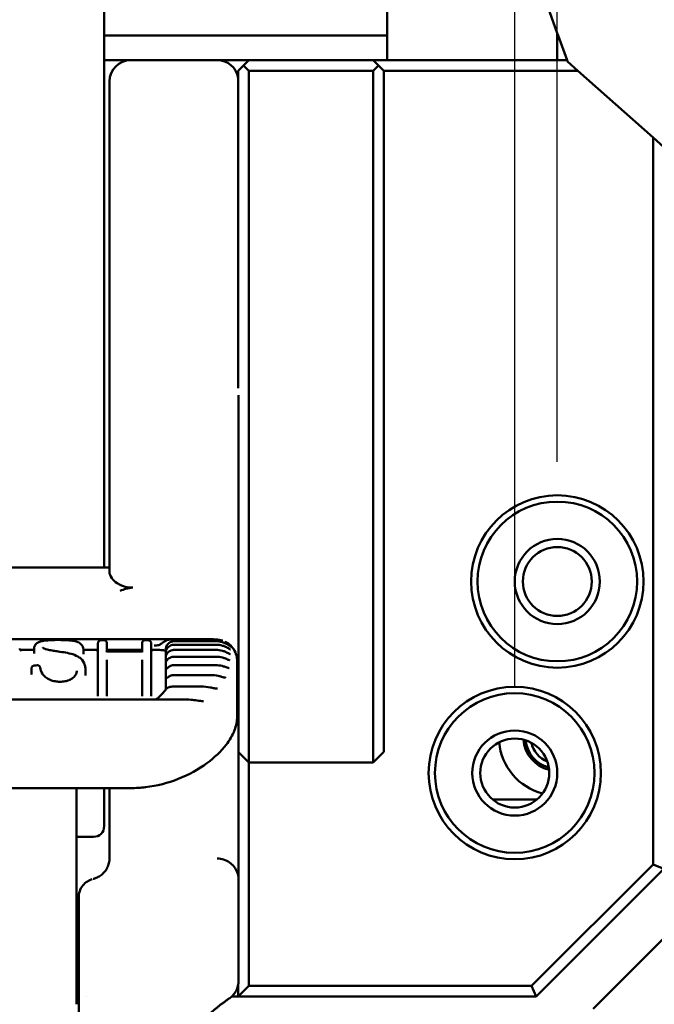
# Model space of a CAD drawing. Header units: millimetres. Extents: x 0 to 14369, y -869 to 2970.
# Tile 427 of 656: x 2579 to 2639, y 2433 to 2526. Entities that reach past the tile are written whole.
import ezdxf

# ---------------------------------------------------------------- set-up
doc = ezdxf.new("R2010")
doc.units = ezdxf.units.MM
doc.header["$LTSCALE"] = 10
for name, color, linetype, lineweight in [('Bemaßung (ISO)', 7, 'Continuous', 25), ('Bruchlinie (ISO)', 7, 'Continuous', 50), ('Sichtbar (ISO)', 7, 'Continuous', 50)]:
    doc.layers.add(name, color=color, linetype=linetype, lineweight=lineweight)
doc.styles.add('Notiztext (DIN)', font='isocpeur.ttf')
doc.dimstyles.new('Standard (DIN)', dxfattribs={"dimscale": 10, "dimtxt": 3.5, "dimasz": 2.5, "dimexe": 3.175, "dimexo": 0.8, "dimgap": 0.8, "dimtad": 1, "dimrnd": 1e-08, "dimzin": 0, "dimtxsty": 'Notiztext (DIN)', "dimcen": 0.09, "dimdle": 10, "dimclrd": 256, "dimclre": 256, "dimclrt": 256, "dimadec": 0, "dimazin": 0, "dimtfac": 1, "dimtmove": 0, "dimatfit": 3, "dimfxl": 1, "dimtolj": 1, "dimtzin": 0, "dimlwd": -1, "dimlwe": -1, "dimarcsym": 0})

# ---------------------------------------------------------------- blocks, each defined once
blk = doc.blocks.new('*D21')
at = {"layer": 'Bemaßung (ISO)', "transparency": 16777216}
for p, q in [((2529.783, 2484.166), (2529.783, 2766.586)), ((2629.783, 2484.166), (2629.783, 2766.586)), ((2529.783, 2734.836), (2376.783, 2734.836)), ((2604.783, 2734.836), (2554.783, 2734.836))]:
    blk.add_line(p, q, dxfattribs=at)
for points in [[(2554.783, 2739.003), (2554.783, 2730.67), (2529.783, 2734.836)], [(2604.783, 2739.003), (2604.783, 2730.67), (2629.783, 2734.836)]]:
    blk.add_solid(points, dxfattribs=at)
at = {"layer": 'Defpoints', "color": 0, "transparency": 16777216}
for p in [(2629.783, 2734.836), (2529.783, 2476.166), (2629.783, 2476.166)]:
    blk.add_point(p, dxfattribs=at)
at = {"layer": 'Bemaßung (ISO)', "transparency": 16777216, "insert": (2384.783, 2784.836), "char_height": 35, "attachment_point": 1, "style": 'Notiztext (DIN)'}
blk.add_mtext('\\A1;50,00', dxfattribs=at)
blk = doc.blocks.new('*D25')
at = {"layer": 'Bemaßung (ISO)', "transparency": 16777216}
for p, q in [((2533.783, 2462.924), (2533.783, 2706.674)), ((2625.783, 2462.924), (2625.783, 2706.674)), ((2558.783, 2674.924), (2600.783, 2674.924)), ((2625.783, 2674.924), (2787.163, 2674.924))]:
    blk.add_line(p, q, dxfattribs=at)
for points in [[(2558.783, 2679.09), (2558.783, 2670.757), (2533.783, 2674.924)], [(2600.783, 2679.09), (2600.783, 2670.757), (2625.783, 2674.924)]]:
    blk.add_solid(points, dxfattribs=at)
at = {"layer": 'Defpoints', "color": 0, "transparency": 16777216}
for p in [(2625.783, 2674.924), (2533.783, 2454.924), (2625.783, 2454.924)]:
    blk.add_point(p, dxfattribs=at)
at = {"layer": 'Bemaßung (ISO)', "transparency": 16777216, "insert": (2672.413, 2724.924), "char_height": 35, "attachment_point": 1, "style": 'Notiztext (DIN)'}
blk.add_mtext('\\A1;46,00', dxfattribs=at)

msp = doc.modelspace()

# ---------------------------------------------------------------- linework, layer by layer
at = {"layer": 'Bruchlinie (ISO)'}
for p, q in [((2629.783, 2524.471), (2627.855, 2529.816)), ((2629.783, 2524.471), (2629.872, 2524.224)), ((2629.783, 2524.471), (2629.872, 2524.224)), ((2629.872, 2524.224), (2630.702, 2521.924)), ((2630.702, 2521.924), (2630.751, 2521.788)), ((2630.751, 2521.788), (2631.723, 2520.924)), ((2631.723, 2520.924), (2638.783, 2514.643)), ((2638.783, 2514.643), (2639.783, 2513.754))]:
    msp.add_line(p, q, dxfattribs=at)
at = {"layer": 'Sichtbar (ISO)'}
for p, q in [((2587.183, 2477.421), (2587.183, 2540.61)), ((2613.783, 2521.924), (2613.783, 2529.816)), ((2629.783, 2521.924), (2629.783, 2524.471)), ((2587.183, 2524.224), (2613.783, 2524.224)), ((2629.783, 2524.224), (2629.872, 2524.224)), ((2587.183, 2521.924), (2589.683, 2521.924)), ((2589.683, 2521.924), (2597.814, 2521.924)), ((2597.814, 2521.924), (2600.783, 2521.924)), ((2600.783, 2521.924), (2600.283, 2521.424)), ((2612.483, 2521.924), (2600.783, 2521.924)), ((2630.702, 2521.924), (2612.483, 2521.924)), ((2612.983, 2521.424), (2612.483, 2521.924)), ((2600.283, 2521.424), (2599.783, 2520.924)), ((2599.783, 2492.487), (2599.783, 2520.924)), ((2600.783, 2520.924), (2600.283, 2521.424)), ((2612.483, 2520.924), (2600.783, 2520.924)), ((2600.783, 2492.487), (2600.783, 2520.924)), ((2612.483, 2520.924), (2612.983, 2521.424)), ((2612.483, 2520.924), (2612.483, 2492.487)), ((2613.483, 2520.924), (2612.983, 2521.424)), ((2631.723, 2520.924), (2613.483, 2520.924)), ((2613.483, 2520.924), (2613.483, 2492.487)), ((2587.683, 2515.846), (2587.683, 2519.924)), ((2587.683, 2507.226), (2587.683, 2515.846)), ((2638.783, 2503.267), (2638.783, 2514.643)), ((2587.683, 2507.226), (2587.683, 2503.304)), ((2587.683, 2488.286), (2587.683, 2503.304)), ((2638.783, 2503.267), (2638.783, 2502.067)), ((2638.783, 2495.667), (2638.783, 2502.067)), ((2638.783, 2494.467), (2638.783, 2495.667)), ((2638.783, 2446.338), (2638.783, 2494.467)), ((2599.783, 2491.987), (2599.783, 2492.487)), ((2599.783, 2491.987), (2599.783, 2491.089)), ((2600.783, 2491.487), (2600.783, 2492.487)), ((2612.483, 2492.487), (2612.483, 2491.487)), ((2613.483, 2492.487), (2613.483, 2491.987)), ((2613.483, 2457.424), (2613.483, 2491.987)), ((2600.783, 2456.924), (2600.783, 2491.487)), ((2612.483, 2491.487), (2612.483, 2456.924)), ((2599.814, 2490.426), (2599.814, 2488.286)), ((2587.683, 2473.833), (2587.683, 2488.286)), ((2599.814, 2444.936), (2599.814, 2488.286)), ((2587.183, 2475.049), (2587.183, 2477.421)), ((2587.183, 2475.049), (2587.183, 2474.232)), ((2571.883, 2474.232), (2587.683, 2474.232)), ((2568.983, 2467.5), (2590.983, 2467.5)), ((2586.599, 2462.697), (2586.599, 2467.118)), ((2587.151, 2467.409), (2586.891, 2467.409)), ((2587.442, 2467.118), (2587.442, 2466.357)), ((2590.752, 2466.357), (2590.752, 2467.118)), ((2591.303, 2467.409), (2591.043, 2467.409)), ((2597.261, 2467.5), (2591.464, 2467.5)), ((2591.594, 2467.118), (2591.594, 2462.697)), ((2593.471, 2467.481), (2597.663, 2467.481)), ((2593.783, 2467.313), (2597.683, 2467.313)), ((2597.683, 2466.984), (2593.783, 2466.984)), ((2598.51, 2467.295), (2598.51, 2467.295)), ((2580.597, 2466.504), (2579.28, 2466.504)), ((2580.597, 2466.15), (2580.597, 2466.639)), ((2585.226, 2466.61), (2585.226, 2466.122)), ((2586.558, 2466.504), (2585.226, 2466.504)), ((2590.71, 2466.504), (2587.484, 2466.504)), ((2590.552, 2466.34), (2587.642, 2466.34)), ((2590.752, 2466.339), (2590.752, 2466.339)), ((2592.983, 2466.354), (2592.983, 2466.588)), ((2592.983, 2465.941), (2592.983, 2466.342)), ((2597.683, 2466.498), (2593.783, 2466.498)), ((2587.442, 2465.553), (2587.442, 2462.697)), ((2590.752, 2462.697), (2590.752, 2465.553)), ((2592.983, 2465.377), (2592.983, 2465.911)), ((2592.983, 2464.662), (2592.983, 2465.337)), ((2597.683, 2465.856), (2593.783, 2465.856)), ((2599.683, 2465.461), (2599.683, 2463.621)), ((2580.357, 2464.74), (2580.357, 2464.261)), ((2585.422, 2464.103), (2585.422, 2464.608)), ((2592.983, 2463.818), (2592.983, 2464.615)), ((2597.634, 2465.065), (2593.783, 2465.065)), ((2592.983, 2462.91), (2592.983, 2463.749)), ((2597.211, 2464.128), (2593.783, 2464.128)), ((2599.683, 2460.245), (2599.683, 2463.621)), ((2586.599, 2462.697), (2586.599, 2462.163)), ((2587.442, 2462.697), (2587.442, 2462.163)), ((2590.752, 2462.697), (2590.752, 2462.163)), ((2591.594, 2462.697), (2591.594, 2462.163)), ((2592.724, 2462.474), (2592.724, 2462.474)), ((2592.897, 2462.343), (2592.897, 2462.343)), ((2592.94, 2462.754), (2592.94, 2462.754)), ((2592.974, 2462.803), (2592.974, 2462.803)), ((2592.982, 2462.66), (2592.982, 2462.66)), ((2596.285, 2463.052), (2593.639, 2463.052)), ((2568.983, 2461.82), (2590.983, 2461.82)), ((2591.97, 2461.844), (2594.602, 2461.844)), ((2600.783, 2455.924), (2599.814, 2456.893)), ((2600.783, 2455.924), (2600.783, 2456.924)), ((2612.483, 2456.924), (2612.483, 2455.924)), ((2613.483, 2456.924), (2612.483, 2455.924)), ((2613.483, 2457.424), (2613.483, 2456.924)), ((2600.783, 2455.924), (2600.783, 2434.924)), ((2612.483, 2455.924), (2600.783, 2455.924)), ((2589.683, 2453.511), (2569.683, 2453.511)), ((2584.583, 2453.511), (2584.583, 2434.08)), ((2587.183, 2453.511), (2587.183, 2449.924)), ((2587.683, 2451.841), (2587.683, 2453.511)), ((2623.719, 2452.424), (2627.847, 2452.424)), ((2584.583, 2448.924), (2586.183, 2448.924)), ((2587.683, 2447.6), (2587.683, 2446.924)), ((2627.369, 2434.924), (2638.783, 2446.338)), ((2627.783, 2433.924), (2639.783, 2445.924)), ((2638.783, 2446.338), (2639.783, 2445.924)), ((2599.814, 2444.936), (2599.814, 2435.4)), ((2584.783, 2443.234), (2584.783, 2443.191)), ((2584.783, 2443.181), (2584.783, 2443.172)), ((2584.783, 2443.057), (2584.783, 2427.283)), ((2639.951, 2439.547), (2633.16, 2432.756)), ((2636.866, 2436.462), (2636.866, 2436.462)), ((2636.866, 2436.462), (2636.866, 2436.462)), ((2599.783, 2435.043), (2599.783, 2433.924)), ((2600.783, 2434.924), (2599.783, 2433.924)), ((2599.814, 2435.397), (2599.814, 2435.397)), ((2600.783, 2434.924), (2627.369, 2434.924)), ((2627.369, 2434.924), (2627.783, 2433.924)), ((2584.583, 2434.08), (2584.583, 2433.189)), ((2584.583, 2433.924), (2584.783, 2433.924)), ((2585.562, 2433.924), (2585.562, 2433.924)), ((2599.173, 2433.924), (2599.783, 2433.924)), ((2599.783, 2433.924), (2627.783, 2433.924)), ((2634.745, 2434.341), (2634.745, 2434.341)), ((2634.745, 2434.341), (2634.745, 2434.341))]:
    msp.add_line(p, q, dxfattribs=at)
for centre, radius in [((2629.783, 2472.924), 8.1), ((2629.783, 2472.924), 7.5), ((2629.783, 2472.924), 4), ((2629.783, 2472.924), 3.242), ((2625.783, 2454.924), 8.1), ((2625.783, 2454.924), 7.5), ((2625.783, 2454.924), 4), ((2625.783, 2454.924), 3.242)]:
    msp.add_circle(centre, radius, dxfattribs=at)
for centre, radius, start, end in [((2589.683, 2519.924), 2, 90, 180), ((2597.814, 2519.924), 2, 10.01637, 90), ((2629.783, 2458.324), 5.5, 185.35684, 255.37223), ((2629.783, 2458.324), 3.2, 184.67818, 256.0509), ((2629.783, 2458.324), 3, 186.1567, 254.57237), ((2629.783, 2458.324), 2.5, 192.94244, 247.78664), ((2586.183, 2449.924), 1, 270, 0)]:
    msp.add_arc(centre, radius, start, end, dxfattribs=at)
for centre, major_axis, ratio, start_param, end_param in [((2585.425, 2466.125), (-0.197, -0.037), 0.974407, 6.120785, 6.283233), ((2586.399, 2466.625), (0.2, 0), 0.996577, 6.277956, 6.283662), ((2587.642, 2466.625), (-0.2, 0), 0.996577, 6.282667, 6.288309), ((2590.552, 2466.625), (0.2, 0), 0.996577, 6.277887, 6.283692), ((2591.794, 2466.625), (-0.2, 0), 0.996577, 6.282703, 6.287908), ((2597.683, 2465.461), (2, 0.001), 0.998018, 6.282926, 6.282959), ((2580.557, 2464.763), (-0.2, 0.002), 0.447022, 6.283143, 6.312986), ((2580.359, 2464.729), (-0.0002, 0.0781), 0.022566, 1.131857, 1.442758), ((2580.557, 2464.74), (-0.2, 0), 0.212191, 0, 0.026961), ((2593.783, 2462.902), (-0.8, 0), 0.83762, 6.282843, 6.283129), ((2599.729, 2444.84), (0.019, 0.435), 0.189239, 4.942332, 5.173093)]:
    msp.add_ellipse(centre, major_axis=major_axis, ratio=ratio, start_param=start_param, end_param=end_param, dxfattribs=at)
for points, knots in [([(2588.509, 2472.693), (2588.471, 2472.714), (2588.434, 2472.737), (2588.188, 2472.897), (2588.012, 2473.064), (2587.754, 2473.438), (2587.683, 2473.639), (2587.683, 2473.833)], [0.4389243, 0.4389243, 0.4389243, 0.4389243, 0.4476589, 0.4476589, 0.5001998, 0.5001998, 0.5553524, 0.5553524, 0.5553524, 0.5553524]), ([(2588.509, 2472.693), (2588.528, 2472.682), (2588.547, 2472.671), (2588.696, 2472.589), (2588.909, 2472.484), (2589.257, 2472.392), (2589.349, 2472.373), (2589.507, 2472.353), (2589.569, 2472.348), (2589.653, 2472.346), (2589.673, 2472.345), (2589.754, 2472.346), (2589.815, 2472.349), (2589.876, 2472.355)], [-0.08731532, -0.08731532, -0.08731532, -0.08731532, -0.08058853, -0.08058853, -0.03663605, -0.03663605, -0.02177314, -0.02177314, -0.0122244, -0.0122244, -0.00922409, -0.00922409, -0.00000418, -0.00000418, -0.00000418, -0.00000418]), ([(2589.876, 2472.355), (2589.64, 2472.331), (2589.41, 2472.291), (2589.046, 2472.191), (2588.863, 2472.13), (2588.688, 2472.04), (2588.685, 2472.038), (2588.683, 2472.037)], [-0.08711537, -0.08711537, -0.08711537, -0.08711537, -0.03614257, -0.03614257, 0, 0, 0.00052818, 0.00052818, 0.00052818, 0.00052818]), ([(2580.597, 2466.639), (2580.597, 2466.802), (2580.681, 2466.978), (2580.875, 2467.145), (2580.95, 2467.19), (2581.033, 2467.227)], [0, 0, 0, 0, 0.06177874, 0.06177874, 0.09385653, 0.09385653, 0.09385653, 0.09385653]), ([(2581.033, 2467.227), (2581.126, 2467.269), (2581.232, 2467.302), (2581.491, 2467.357), (2581.651, 2467.378), (2581.84, 2467.394)], [0, 0, 0, 0, 0.03500215, 0.03500215, 0.07168103, 0.07168103, 0.07168103, 0.07168103]), ([(2581.84, 2467.394), (2581.927, 2467.401), (2582.019, 2467.407), (2582.204, 2467.416), (2582.294, 2467.42), (2582.533, 2467.426), (2582.686, 2467.428), (2582.838, 2467.428)], [0, 0, 0, 0, 0.01681197, 0.01681197, 0.03155638, 0.03155638, 0.05433913, 0.05433913, 0.05433913, 0.05433913]), ([(2582.838, 2467.428), (2583.031, 2467.428), (2583.228, 2467.425), (2583.569, 2467.414), (2583.721, 2467.406), (2583.876, 2467.394), (2583.895, 2467.393), (2583.914, 2467.391)], [0, 0, 0, 0, 0.02897841, 0.02897841, 0.05469035, 0.05469035, 0.05838168, 0.05838168, 0.05838168, 0.05838168]), ([(2583.914, 2467.391), (2584.078, 2467.378), (2584.221, 2467.359), (2584.488, 2467.31), (2584.607, 2467.276), (2584.727, 2467.227), (2584.742, 2467.22), (2584.758, 2467.213)], [0, 0, 0, 0, 0.03200245, 0.03200245, 0.06976099, 0.06976099, 0.0755721, 0.0755721, 0.0755721, 0.0755721]), ([(2586.602, 2467.156), (2586.606, 2467.186), (2586.614, 2467.216), (2586.64, 2467.27), (2586.657, 2467.295), (2586.698, 2467.339), (2586.722, 2467.358), (2586.775, 2467.387), (2586.805, 2467.398), (2586.853, 2467.407), (2586.872, 2467.409), (2586.891, 2467.409)], [0, 0, 0, 0, 0.0045722, 0.0045722, 0.00912273, 0.00912273, 0.01377877, 0.01377877, 0.01860025, 0.01860025, 0.02153062, 0.02153062, 0.02153062, 0.02153062]), ([(2587.151, 2467.409), (2587.185, 2467.409), (2587.219, 2467.403), (2587.282, 2467.38), (2587.312, 2467.363), (2587.362, 2467.322), (2587.383, 2467.297), (2587.416, 2467.243), (2587.428, 2467.213), (2587.437, 2467.174), (2587.438, 2467.165), (2587.44, 2467.156)], [0, 0, 0, 0, 0.00534903, 0.00534903, 0.01051101, 0.01051101, 0.01542222, 0.01542222, 0.02012987, 0.02012987, 0.02151894, 0.02151894, 0.02151894, 0.02151894]), ([(2587.44, 2467.155), (2587.44, 2467.149), (2587.442, 2467.136), (2587.442, 2467.124), (2587.442, 2467.118)], [0.0009351, 0.0009351, 0.0009351, 0.0009351, 0.5, 0.9999986, 0.9999986, 0.9999986, 0.9999986]), ([(2590.754, 2467.156), (2590.758, 2467.186), (2590.767, 2467.216), (2590.792, 2467.27), (2590.809, 2467.295), (2590.85, 2467.339), (2590.874, 2467.358), (2590.927, 2467.387), (2590.957, 2467.398), (2591.005, 2467.407), (2591.024, 2467.409), (2591.043, 2467.409)], [0, 0, 0, 0, 0.0045722, 0.0045722, 0.00912273, 0.00912273, 0.01377877, 0.01377877, 0.01860025, 0.01860025, 0.02153061, 0.02153061, 0.02153061, 0.02153061]), ([(2591.303, 2467.409), (2591.337, 2467.409), (2591.371, 2467.403), (2591.434, 2467.38), (2591.464, 2467.363), (2591.514, 2467.322), (2591.535, 2467.297), (2591.568, 2467.243), (2591.58, 2467.213), (2591.589, 2467.174), (2591.591, 2467.165), (2591.592, 2467.156)], [0, 0, 0, 0, 0.00534904, 0.00534904, 0.01051102, 0.01051102, 0.01542222, 0.01542222, 0.02012987, 0.02012987, 0.02151894, 0.02151894, 0.02151894, 0.02151894]), ([(2591.592, 2467.155), (2591.593, 2467.149), (2591.594, 2467.136), (2591.594, 2467.124), (2591.594, 2467.118)], [0.0009351, 0.0009351, 0.0009351, 0.0009351, 0.5, 0.9999987, 0.9999987, 0.9999987, 0.9999987]), ([(2591.895, 2466.903), (2592.049, 2466.903), (2592.192, 2466.914), (2592.405, 2466.983), (2592.492, 2467.035), (2592.665, 2467.158), (2592.748, 2467.222), (2592.934, 2467.339), (2593.04, 2467.393), (2593.253, 2467.462), (2593.363, 2467.481), (2593.471, 2467.481)], [0, 0, 0, 0, 0.02576362, 0.02576362, 0.04644061, 0.04644061, 0.0630425, 0.0630425, 0.08061884, 0.08061884, 0.09683917, 0.09683917, 0.09683917, 0.09683917]), ([(2592.983, 2466.608), (2592.983, 2466.61), (2592.984, 2466.615), (2592.985, 2466.631), (2592.986, 2466.645), (2592.993, 2466.692), (2593.001, 2466.731), (2593.031, 2466.822), (2593.054, 2466.875), (2593.118, 2466.979), (2593.16, 2467.032), (2593.258, 2467.128), (2593.316, 2467.172), (2593.445, 2467.244), (2593.518, 2467.273), (2593.655, 2467.305), (2593.719, 2467.313), (2593.783, 2467.313)], [0, 0, 0, 0, 0.00355203, 0.00355203, 0.00969238, 0.00969238, 0.02019338, 0.02019338, 0.03117216, 0.03117216, 0.04211515, 0.04211515, 0.0531002, 0.0531002, 0.06472728, 0.06472728, 0.07429002, 0.07429002, 0.07429002, 0.07429002]), ([(2592.985, 2466.359), (2592.985, 2466.359), (2592.985, 2466.359), (2592.986, 2466.359), (2592.986, 2466.36), (2592.986, 2466.365), (2592.987, 2466.37), (2592.991, 2466.389), (2592.994, 2466.408), (2593.01, 2466.464), (2593.025, 2466.504), (2593.069, 2466.591), (2593.101, 2466.642), (2593.182, 2466.737), (2593.23, 2466.782), (2593.343, 2466.865), (2593.411, 2466.902), (2593.554, 2466.957), (2593.633, 2466.975), (2593.735, 2466.983), (2593.759, 2466.984), (2593.783, 2466.984)], [0.01545825, 0.01545825, 0.01545825, 0.01545825, 0.01559838, 0.01559838, 0.01688382, 0.01688382, 0.01985851, 0.01985851, 0.02721279, 0.02721279, 0.03717495, 0.03717495, 0.04808012, 0.04808012, 0.05868273, 0.05868273, 0.07020161, 0.07020161, 0.08202318, 0.08202318, 0.08561483, 0.08561483, 0.08561483, 0.08561483]), ([(2597.663, 2467.481), (2597.877, 2467.481), (2598.095, 2467.446), (2598.307, 2467.376), (2598.318, 2467.372), (2598.328, 2467.369)], [0, 0, 0, 0, 0.03213484, 0.03213484, 0.03383381, 0.03383381, 0.03383381, 0.03383381]), ([(2597.683, 2467.313), (2597.896, 2467.313), (2598.112, 2467.279), (2598.407, 2467.186), (2598.498, 2467.15), (2598.658, 2467.075), (2598.729, 2467.036), (2598.845, 2466.966), (2598.893, 2466.934), (2598.967, 2466.882), (2598.997, 2466.86), (2599.043, 2466.825), (2599.061, 2466.811), (2599.087, 2466.792), (2599.096, 2466.785), (2599.107, 2466.777), (2599.11, 2466.775), (2599.11, 2466.774), (2599.111, 2466.774), (2599.111, 2466.774)], [0, 0, 0, 0, 0.03197006, 0.03197006, 0.0468081, 0.0468081, 0.05949596, 0.05949596, 0.06938989, 0.06938989, 0.07680407, 0.07680407, 0.08259615, 0.08259615, 0.08692758, 0.08692758, 0.0899975, 0.0899975, 0.09022281, 0.09022281, 0.09022281, 0.09022281]), ([(2597.683, 2466.984), (2597.896, 2466.984), (2598.113, 2466.951), (2598.408, 2466.862), (2598.499, 2466.827), (2598.658, 2466.757), (2598.727, 2466.722), (2598.84, 2466.659), (2598.886, 2466.632), (2598.956, 2466.588), (2598.983, 2466.571), (2599.023, 2466.546), (2599.038, 2466.537), (2599.058, 2466.525), (2599.064, 2466.522), (2599.069, 2466.519), (2599.07, 2466.519), (2599.07, 2466.519)], [0, 0, 0, 0, 0.03201636, 0.03201636, 0.04684702, 0.04684702, 0.05935502, 0.05935502, 0.0688565, 0.0688565, 0.0757962, 0.0757962, 0.08083193, 0.08083193, 0.0843837, 0.0843837, 0.08595568, 0.08595568, 0.08595568, 0.08595568]), ([(2598.51, 2467.295), (2598.673, 2467.219), (2598.832, 2467.118), (2599.123, 2466.87), (2599.256, 2466.718), (2599.479, 2466.371), (2599.567, 2466.169), (2599.662, 2465.798), (2599.683, 2465.629), (2599.683, 2465.461)], [0, 0, 0, 0, 0.0285218, 0.0285218, 0.058561, 0.058561, 0.0910015, 0.0910015, 0.1163972, 0.1163972, 0.1163972, 0.1163972]), ([(2579.238, 2466.624), (2579.238, 2466.603), (2579.241, 2466.581), (2579.255, 2466.541), (2579.265, 2466.522), (2579.29, 2466.489), (2579.306, 2466.475), (2579.327, 2466.46), (2579.334, 2466.456), (2579.344, 2466.451), (2579.348, 2466.449), (2579.358, 2466.445), (2579.362, 2466.443), (2579.369, 2466.441), (2579.371, 2466.441), (2579.372, 2466.44), (2579.372, 2466.44), (2579.372, 2466.44)], [0, 0, 0, 0, 0.00322931, 0.00322931, 0.00645064, 0.00645064, 0.00961162, 0.00961162, 0.01090745, 0.01090745, 0.01184239, 0.01184239, 0.0133389, 0.0133389, 0.01467717, 0.01467717, 0.01523314, 0.01523314, 0.01523314, 0.01523314]), ([(2581.399, 2466.708), (2581.399, 2466.708), (2581.399, 2466.708), (2581.402, 2466.704), (2581.411, 2466.694), (2581.45, 2466.665), (2581.481, 2466.645), (2581.524, 2466.624)], [0.02735148, 0.02735148, 0.02735148, 0.02735148, 0.03122142, 0.03122142, 0.04735863, 0.04735863, 0.06415666, 0.06415666, 0.06415666, 0.06415666]), ([(2581.524, 2466.624), (2581.538, 2466.617), (2581.561, 2466.608), (2581.619, 2466.586), (2581.659, 2466.574), (2581.773, 2466.541), (2581.855, 2466.521), (2582.09, 2466.47), (2582.254, 2466.441), (2582.558, 2466.39), (2582.699, 2466.369), (2582.841, 2466.348)], [0, 0, 0, 0, 0.00772372, 0.00772372, 0.01739638, 0.01739638, 0.03382427, 0.03382427, 0.06257913, 0.06257913, 0.08621258, 0.08621258, 0.08621258, 0.08621258]), ([(2584.221, 2466.084), (2584.461, 2466.008), (2584.669, 2465.91), (2584.939, 2465.72), (2585.027, 2465.64), (2585.1, 2465.553)], [0, 0, 0, 0, 0.04769127, 0.04769127, 0.07696335, 0.07696335, 0.07696335, 0.07696335]), ([(2586.465, 2466.44), (2586.465, 2466.44), (2586.465, 2466.44), (2586.466, 2466.441), (2586.467, 2466.441), (2586.471, 2466.442), (2586.473, 2466.442), (2586.479, 2466.445), (2586.485, 2466.447), (2586.496, 2466.452), (2586.503, 2466.456), (2586.518, 2466.465), (2586.526, 2466.471), (2586.544, 2466.488), (2586.554, 2466.499), (2586.574, 2466.526), (2586.583, 2466.544), (2586.596, 2466.582), (2586.599, 2466.603), (2586.599, 2466.624)], [0.02329832, 0.02329832, 0.02329832, 0.02329832, 0.02371033, 0.02371033, 0.02483218, 0.02483218, 0.0256779, 0.0256779, 0.0271068, 0.0271068, 0.02845419, 0.02845419, 0.03012638, 0.03012638, 0.03243421, 0.03243421, 0.03535575, 0.03535575, 0.03854671, 0.03854671, 0.03854671, 0.03854671]), ([(2587.347, 2466.383), (2587.347, 2466.383), (2587.349, 2466.382), (2587.357, 2466.378), (2587.364, 2466.376), (2587.383, 2466.37), (2587.396, 2466.366), (2587.43, 2466.359), (2587.451, 2466.355), (2587.501, 2466.348), (2587.53, 2466.345), (2587.587, 2466.341), (2587.614, 2466.34), (2587.642, 2466.34)], [0.01709669, 0.01709669, 0.01709669, 0.01709669, 0.01933252, 0.01933252, 0.02211798, 0.02211798, 0.02540461, 0.02540461, 0.02944954, 0.02944954, 0.03408913, 0.03408913, 0.03822372, 0.03822372, 0.03822372, 0.03822372]), ([(2587.442, 2466.624), (2587.442, 2466.603), (2587.446, 2466.581), (2587.459, 2466.541), (2587.47, 2466.522), (2587.495, 2466.49), (2587.51, 2466.475), (2587.531, 2466.46), (2587.538, 2466.456), (2587.548, 2466.451), (2587.552, 2466.449), (2587.562, 2466.445), (2587.567, 2466.443), (2587.573, 2466.441), (2587.575, 2466.441), (2587.576, 2466.44), (2587.576, 2466.44), (2587.576, 2466.44)], [0, 0, 0, 0, 0.00322923, 0.00322923, 0.00645054, 0.00645054, 0.00961167, 0.00961167, 0.01090807, 0.01090807, 0.01184359, 0.01184359, 0.01334049, 0.01334049, 0.01467843, 0.01467843, 0.01523626, 0.01523626, 0.01523626, 0.01523626]), ([(2590.552, 2466.34), (2590.588, 2466.34), (2590.624, 2466.342), (2590.692, 2466.347), (2590.724, 2466.352), (2590.778, 2466.361), (2590.801, 2466.367), (2590.824, 2466.374), (2590.83, 2466.376), (2590.842, 2466.381), (2590.846, 2466.383), (2590.846, 2466.383)], [0, 0, 0, 0, 0.00542427, 0.00542427, 0.01073596, 0.01073596, 0.01568976, 0.01568976, 0.0177805, 0.0177805, 0.02109155, 0.02109155, 0.02109155, 0.02109155]), ([(2590.617, 2466.44), (2590.617, 2466.44), (2590.618, 2466.44), (2590.618, 2466.441), (2590.619, 2466.441), (2590.623, 2466.442), (2590.625, 2466.442), (2590.631, 2466.445), (2590.637, 2466.447), (2590.649, 2466.452), (2590.655, 2466.456), (2590.67, 2466.465), (2590.678, 2466.471), (2590.697, 2466.488), (2590.707, 2466.499), (2590.726, 2466.526), (2590.735, 2466.544), (2590.748, 2466.582), (2590.751, 2466.603), (2590.752, 2466.624)], [0.02329736, 0.02329736, 0.02329736, 0.02329736, 0.02370149, 0.02370149, 0.02483136, 0.02483136, 0.0256801, 0.0256801, 0.02711108, 0.02711108, 0.02845833, 0.02845833, 0.03012942, 0.03012942, 0.03243602, 0.03243602, 0.03535695, 0.03535695, 0.03854589, 0.03854589, 0.03854589, 0.03854589]), ([(2591.594, 2466.624), (2591.594, 2466.603), (2591.598, 2466.581), (2591.611, 2466.541), (2591.622, 2466.522), (2591.647, 2466.49), (2591.662, 2466.475), (2591.683, 2466.46), (2591.69, 2466.456), (2591.7, 2466.451), (2591.704, 2466.449), (2591.714, 2466.445), (2591.719, 2466.443), (2591.725, 2466.441), (2591.727, 2466.441), (2591.728, 2466.44), (2591.728, 2466.44), (2591.728, 2466.44)], [0, 0, 0, 0, 0.00322914, 0.00322914, 0.00645042, 0.00645042, 0.00961173, 0.00961173, 0.01090878, 0.01090878, 0.01184494, 0.01184494, 0.01334229, 0.01334229, 0.01467985, 0.01467985, 0.01523978, 0.01523978, 0.01523978, 0.01523978]), ([(2592.983, 2466.391), (2592.983, 2466.417), (2592.933, 2466.439), (2592.729, 2466.471), (2592.575, 2466.482), (2592.22, 2466.496), (2591.996, 2466.499), (2591.713, 2466.501), (2591.675, 2466.502), (2591.637, 2466.502)], [-0.4541071, -0.4541071, -0.4541071, -0.4541071, -0.4161216, -0.4161216, -0.3781361, -0.3781361, -0.3403282, -0.3403282, -0.3346391, -0.3346391, -0.3346391, -0.3346391]), ([(2592.995, 2465.966), (2592.995, 2465.966), (2592.995, 2465.966), (2592.995, 2465.967), (2592.996, 2465.969), (2592.999, 2465.978), (2593.002, 2465.988), (2593.013, 2466.017), (2593.021, 2466.037), (2593.05, 2466.095), (2593.075, 2466.135), (2593.143, 2466.221), (2593.187, 2466.266), (2593.289, 2466.348), (2593.349, 2466.386), (2593.479, 2466.447), (2593.552, 2466.47), (2593.678, 2466.493), (2593.731, 2466.498), (2593.783, 2466.498)], [0.01432361, 0.01432361, 0.01432361, 0.01432361, 0.01486405, 0.01486405, 0.01695075, 0.01695075, 0.02135161, 0.02135161, 0.02758143, 0.02758143, 0.03770086, 0.03770086, 0.04846881, 0.04846881, 0.05926586, 0.05926586, 0.07065794, 0.07065794, 0.07851269, 0.07851269, 0.07851269, 0.07851269]), ([(2597.683, 2466.498), (2597.897, 2466.498), (2598.114, 2466.465), (2598.408, 2466.381), (2598.499, 2466.348), (2598.656, 2466.283), (2598.725, 2466.251), (2598.833, 2466.197), (2598.876, 2466.175), (2598.941, 2466.14), (2598.966, 2466.127), (2598.999, 2466.11), (2599.011, 2466.105), (2599.025, 2466.099), (2599.029, 2466.097), (2599.031, 2466.096), (2599.031, 2466.096), (2599.031, 2466.096)], [0, 0, 0, 0, 0.03205723, 0.03205723, 0.04686062, 0.04686062, 0.05914042, 0.05914042, 0.06820084, 0.06820084, 0.07457175, 0.07457175, 0.0789023, 0.0789023, 0.08181053, 0.08181053, 0.08258204, 0.08258204, 0.08258204, 0.08258204]), ([(2585.1, 2465.553), (2585.253, 2465.372), (2585.345, 2465.164), (2585.412, 2464.84), (2585.422, 2464.724), (2585.422, 2464.608)], [0, 0, 0, 0, 0.06191316, 0.06191316, 0.09576557, 0.09576557, 0.09576557, 0.09576557]), ([(2593.014, 2465.416), (2593.014, 2465.416), (2593.014, 2465.416), (2593.014, 2465.417), (2593.016, 2465.42), (2593.02, 2465.428), (2593.024, 2465.435), (2593.038, 2465.459), (2593.049, 2465.478), (2593.086, 2465.53), (2593.115, 2465.566), (2593.189, 2465.638), (2593.233, 2465.674), (2593.339, 2465.744), (2593.404, 2465.777), (2593.543, 2465.827), (2593.619, 2465.845), (2593.725, 2465.855), (2593.754, 2465.856), (2593.783, 2465.856)], [0.01279696, 0.01279696, 0.01279696, 0.01279696, 0.01345187, 0.01345187, 0.01528312, 0.01528312, 0.01864221, 0.01864221, 0.02493135, 0.02493135, 0.03444484, 0.03444484, 0.04416356, 0.04416356, 0.05530019, 0.05530019, 0.06685655, 0.06685655, 0.07122022, 0.07122022, 0.07122022, 0.07122022]), ([(2597.683, 2465.856), (2597.897, 2465.856), (2598.114, 2465.825), (2598.408, 2465.746), (2598.499, 2465.715), (2598.654, 2465.657), (2598.72, 2465.629), (2598.824, 2465.583), (2598.864, 2465.565), (2598.923, 2465.539), (2598.944, 2465.53), (2598.972, 2465.52), (2598.981, 2465.517), (2598.991, 2465.514), (2598.993, 2465.513), (2598.994, 2465.513), (2598.994, 2465.513), (2598.994, 2465.513)], [0, 0, 0, 0, 0.03207788, 0.03207788, 0.04683101, 0.04683101, 0.0588242, 0.0588242, 0.06738412, 0.06738412, 0.07316789, 0.07316789, 0.07690203, 0.07690203, 0.07938898, 0.07938898, 0.07966097, 0.07966097, 0.07966097, 0.07966097]), ([(2580.333, 2464.193), (2580.333, 2464.193), (2580.333, 2464.193), (2580.333, 2464.194), (2580.336, 2464.196), (2580.343, 2464.205), (2580.347, 2464.213), (2580.354, 2464.233), (2580.357, 2464.247), (2580.357, 2464.261)], [0.014072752, 0.014072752, 0.014072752, 0.014072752, 0.014268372, 0.014268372, 0.016970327, 0.016970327, 0.019895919, 0.019895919, 0.02351615, 0.02351615, 0.02351615, 0.02351615]), ([(2580.357, 2464.765), (2580.357, 2464.794), (2580.362, 2464.824), (2580.381, 2464.878), (2580.395, 2464.904), (2580.43, 2464.947), (2580.451, 2464.966), (2580.497, 2464.996), (2580.522, 2465.007), (2580.565, 2465.018), (2580.581, 2465.021), (2580.597, 2465.022)], [0, 0, 0, 0, 0.00443309, 0.00443309, 0.00877335, 0.00877335, 0.01295719, 0.01295719, 0.01715446, 0.01715446, 0.01971645, 0.01971645, 0.01971645, 0.01971645]), ([(2580.897, 2465.047), (2580.926, 2465.049), (2580.957, 2465.046), (2581.012, 2465.031), (2581.039, 2465.018), (2581.083, 2464.987), (2581.102, 2464.967), (2581.132, 2464.925), (2581.144, 2464.901), (2581.155, 2464.864), (2581.158, 2464.853), (2581.16, 2464.841)], [0, 0, 0, 0, 0.00467111, 0.00467111, 0.00902482, 0.00902482, 0.0130717, 0.0130717, 0.01707007, 0.01707007, 0.01887348, 0.01887348, 0.01887348, 0.01887348]), ([(2581.377, 2464.252), (2581.426, 2464.175), (2581.491, 2464.096), (2581.68, 2463.92), (2581.819, 2463.822), (2581.988, 2463.736)], [0, 0, 0, 0, 0.02926831, 0.02926831, 0.06590125, 0.06590125, 0.06590125, 0.06590125]), ([(2584.462, 2464.097), (2584.554, 2464.233), (2584.596, 2464.359), (2584.609, 2464.498), (2584.61, 2464.519), (2584.61, 2464.541)], [0, 0, 0, 0, 0.05089987, 0.05089987, 0.06052145, 0.06052145, 0.06052145, 0.06052145]), ([(2593.044, 2464.712), (2593.044, 2464.712), (2593.045, 2464.712), (2593.047, 2464.716), (2593.05, 2464.719), (2593.06, 2464.731), (2593.068, 2464.742), (2593.094, 2464.771), (2593.114, 2464.792), (2593.168, 2464.842), (2593.204, 2464.872), (2593.294, 2464.932), (2593.35, 2464.964), (2593.473, 2465.016), (2593.543, 2465.037), (2593.67, 2465.059), (2593.726, 2465.064), (2593.783, 2465.065)], [0.0108628, 0.0108628, 0.0108628, 0.0108628, 0.01220632, 0.01220632, 0.01471048, 0.01471048, 0.01907579, 0.01907579, 0.02586298, 0.02586298, 0.03449291, 0.03449291, 0.04468899, 0.04468899, 0.0556091, 0.0556091, 0.06409993, 0.06409993, 0.06409993, 0.06409993]), ([(2597.634, 2465.064), (2597.849, 2465.064), (2598.068, 2465.035), (2598.365, 2464.961), (2598.458, 2464.934), (2598.615, 2464.881), (2598.683, 2464.857), (2598.787, 2464.82), (2598.827, 2464.806), (2598.884, 2464.788), (2598.903, 2464.782), (2598.927, 2464.777), (2598.933, 2464.776), (2598.941, 2464.775), (2598.943, 2464.775), (2598.943, 2464.775)], [0, 0, 0, 0, 0.03228946, 0.03228946, 0.04729381, 0.04729381, 0.05944626, 0.05944626, 0.06796366, 0.06796366, 0.073508, 0.073508, 0.07655578, 0.07655578, 0.07911496, 0.07911496, 0.07911496, 0.07911496]), ([(2581.988, 2463.736), (2582.06, 2463.699), (2582.138, 2463.665), (2582.296, 2463.608), (2582.375, 2463.585), (2582.596, 2463.533), (2582.748, 2463.513), (2582.943, 2463.504), (2582.986, 2463.503), (2583.029, 2463.503)], [0, 0, 0, 0, 0.01557588, 0.01557588, 0.02930915, 0.02930915, 0.05220802, 0.05220802, 0.05865766, 0.05865766, 0.05865766, 0.05865766]), ([(2583.029, 2463.503), (2583.189, 2463.503), (2583.351, 2463.517), (2583.628, 2463.571), (2583.75, 2463.607), (2583.886, 2463.661), (2583.914, 2463.673), (2583.942, 2463.686)], [0, 0, 0, 0, 0.02390019, 0.02390019, 0.04459095, 0.04459095, 0.05030413, 0.05030413, 0.05030413, 0.05030413]), ([(2583.942, 2463.686), (2584.064, 2463.742), (2584.168, 2463.806), (2584.343, 2463.946), (2584.411, 2464.022), (2584.462, 2464.097)], [0, 0, 0, 0, 0.02523624, 0.02523624, 0.05399604, 0.05399604, 0.05399604, 0.05399604]), ([(2593.083, 2463.851), (2593.083, 2463.851), (2593.083, 2463.852), (2593.087, 2463.855), (2593.091, 2463.859), (2593.104, 2463.87), (2593.114, 2463.879), (2593.143, 2463.903), (2593.165, 2463.921), (2593.223, 2463.961), (2593.261, 2463.986), (2593.355, 2464.035), (2593.413, 2464.06), (2593.543, 2464.101), (2593.616, 2464.116), (2593.721, 2464.126), (2593.752, 2464.128), (2593.783, 2464.128)], [0.00913818, 0.00913818, 0.00913818, 0.00913818, 0.01070168, 0.01070168, 0.01342584, 0.01342584, 0.01732524, 0.01732524, 0.02342958, 0.02342958, 0.03159019, 0.03159019, 0.0415367, 0.0415367, 0.05269462, 0.05269462, 0.05735632, 0.05735632, 0.05735632, 0.05735632]), ([(2597.211, 2464.128), (2597.447, 2464.128), (2597.687, 2464.097), (2598.013, 2464.025), (2598.115, 2463.999), (2598.289, 2463.953), (2598.364, 2463.932), (2598.469, 2463.907), (2598.504, 2463.9), (2598.567, 2463.889), (2598.596, 2463.886), (2598.616, 2463.886)], [0, 0, 0, 0, 0.03539929, 0.03539929, 0.05186697, 0.05186697, 0.06536978, 0.06536978, 0.07269761, 0.07269761, 0.08042806, 0.08042806, 0.08042806, 0.08042806]), ([(2592.018, 2461.844), (2592.05, 2461.858), (2592.081, 2461.872), (2592.172, 2461.922), (2592.231, 2461.962), (2592.377, 2462.086), (2592.463, 2462.186), (2592.605, 2462.35), (2592.662, 2462.414), (2592.724, 2462.474)], [0.05571309, 0.05571309, 0.05571309, 0.05571309, 0.06169143, 0.06169143, 0.07382743, 0.07382743, 0.09376703, 0.09376703, 0.10663669, 0.10663669, 0.10663669, 0.10663669]), ([(2592.94, 2462.754), (2592.95, 2462.773), (2592.961, 2462.789), (2592.99, 2462.826), (2593.01, 2462.846), (2593.077, 2462.899), (2593.132, 2462.933), (2593.248, 2462.984), (2593.306, 2463.004), (2593.436, 2463.036), (2593.509, 2463.047), (2593.601, 2463.051), (2593.62, 2463.052), (2593.639, 2463.052)], [0, 0, 0, 0, 0.00442061, 0.00442061, 0.01098747, 0.01098747, 0.02258535, 0.02258535, 0.03224967, 0.03224967, 0.04323614, 0.04323614, 0.0460601, 0.0460601, 0.0460601, 0.0460601]), ([(2592.975, 2462.807), (2592.976, 2462.809), (2592.976, 2462.811), (2592.979, 2462.834), (2592.982, 2462.863), (2592.983, 2462.897)], [0.025462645, 0.025462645, 0.025462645, 0.025462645, 0.026308, 0.026308, 0.034150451, 0.034150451, 0.034150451, 0.034150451]), ([(2596.285, 2463.052), (2596.577, 2463.052), (2596.875, 2463.015), (2597.277, 2462.942), (2597.399, 2462.917), (2597.637, 2462.873), (2597.755, 2462.856), (2597.849, 2462.856)], [0, 0, 0, 0, 0.04394621, 0.04394621, 0.06386958, 0.06386958, 0.0851548, 0.0851548, 0.0851548, 0.0851548]), ([(2594.602, 2461.844), (2594.842, 2461.844), (2595.082, 2461.832), (2595.524, 2461.791), (2595.727, 2461.764), (2596.128, 2461.713), (2596.328, 2461.689), (2596.509, 2461.689)], [0, 0, 0, 0, 0.03591716, 0.03591716, 0.06717476, 0.06717476, 0.09981401, 0.09981401, 0.09981401, 0.09981401]), ([(2599.683, 2460.245), (2599.683, 2459.79), (2599.587, 2459.35), (2599.245, 2458.456), (2598.976, 2458.005), (2598.17, 2456.961), (2597.556, 2456.376), (2596.06, 2455.276), (2595.141, 2454.761), (2593.189, 2453.989), (2592.136, 2453.716), (2590.611, 2453.538), (2590.147, 2453.511), (2589.683, 2453.511)], [0, 0, 0, 0, 0.0913805, 0.0913805, 0.1993918, 0.1993918, 0.3541692, 0.3541692, 0.5216106, 0.5216106, 0.6832404, 0.6832404, 0.7527626, 0.7527626, 0.7527626, 0.7527626]), ([(2587.683, 2451.839), (2587.683, 2451.793), (2587.683, 2451.726), (2587.683, 2451.656), (2587.683, 2451.637)], [0.00000018, 0.00000018, 0.00000018, 0.00000018, 0.05882353, 0.08044752, 0.08044752, 0.08044752, 0.08044752]), ([(2587.683, 2450.1), (2587.683, 2450.023), (2587.683, 2449.862), (2587.683, 2449.605), (2587.683, 2449.327), (2587.683, 2449.029), (2587.683, 2448.709), (2587.683, 2448.366), (2587.683, 2448.031), (2587.683, 2447.805), (2587.683, 2447.707)], [0.5316799, 0.5316799, 0.5316799, 0.5316799, 0.5882353, 0.6470588, 0.7058824, 0.7647059, 0.8235294, 0.8823529, 0.9411765, 0.9844719, 0.9844719, 0.9844719, 0.9844719]), ([(2587.683, 2446.924), (2587.683, 2446.769), (2587.665, 2446.615), (2587.63, 2446.467), (2587.595, 2446.318), (2587.544, 2446.175), (2587.476, 2446.037), (2587.408, 2445.9), (2587.323, 2445.769), (2587.224, 2445.649), (2587.125, 2445.529), (2587.012, 2445.421), (2586.892, 2445.33), (2586.772, 2445.239), (2586.646, 2445.166), (2586.529, 2445.111), (2586.412, 2445.057), (2586.304, 2445.02), (2586.203, 2444.993)], [0.0000001, 0.0000001, 0.0000001, 0.0000001, 0.1666667, 0.1666667, 0.1666667, 0.3333333, 0.3333333, 0.3333333, 0.5, 0.5, 0.5, 0.6666667, 0.6666667, 0.6666667, 0.8333333, 0.8333333, 0.8333333, 0.9999357, 0.9999357, 0.9999357, 0.9999357]), ([(2597.814, 2446.896), (2598.017, 2446.891), (2598.221, 2446.856), (2598.415, 2446.793), (2598.609, 2446.73), (2598.793, 2446.639), (2598.959, 2446.524), (2599.126, 2446.409), (2599.274, 2446.271), (2599.398, 2446.114), (2599.522, 2445.958), (2599.621, 2445.784), (2599.691, 2445.601), (2599.761, 2445.417), (2599.802, 2445.224), (2599.811, 2445.03)], [0, 0, 0, 0, 0.2, 0.2, 0.2, 0.4, 0.4, 0.4, 0.6, 0.6, 0.6, 0.8, 0.8, 0.8, 1, 1, 1, 1]), ([(2586.064, 2444.956), (2585.901, 2444.907), (2585.566, 2444.75), (2585.14, 2444.363), (2584.85, 2443.831), (2584.783, 2443.432), (2584.783, 2443.233)], [0.0382427, 0.0382427, 0.0382427, 0.0382427, 0.25, 0.5, 0.75, 1, 1, 1, 1]), ([(2584.783, 2443.162), (2584.783, 2443.155), (2584.783, 2443.148), (2584.783, 2443.141), (2584.783, 2443.134), (2584.783, 2443.128), (2584.783, 2443.121), (2584.783, 2443.115), (2584.783, 2443.108), (2584.783, 2443.102), (2584.783, 2443.095), (2584.783, 2443.088), (2584.783, 2443.081), (2584.783, 2443.073), (2584.783, 2443.065), (2584.783, 2443.057)], [0, 0, 0, 0, 0.2, 0.2, 0.2, 0.4, 0.4, 0.4, 0.6, 0.6, 0.6, 0.8, 0.8, 0.8, 0.999388, 0.999388, 0.999388, 0.999388]), ([(2599.813, 2435.4), (2599.814, 2435.24), (2599.796, 2435.08), (2599.72, 2434.765), (2599.662, 2434.611), (2599.517, 2434.333), (2599.434, 2434.209), (2599.244, 2433.985), (2599.138, 2433.885), (2599, 2433.781), (2598.977, 2433.764), (2598.953, 2433.747)], [-0.09291102, -0.09291102, -0.09291102, -0.09291102, -0.06892991, -0.06892991, -0.04422999, -0.04422999, -0.0218404, -0.0218404, 0, 0, 0.00431065, 0.00431065, 0.00431065, 0.00431065]), ([(2598.198, 2373.753), (2597.992, 2374.385), (2597.517, 2375.874), (2596.779, 2378.308), (2596.049, 2380.918), (2595.426, 2383.386), (2594.931, 2385.611), (2594.547, 2387.617), (2594.257, 2389.431), (2594.045, 2391.078), (2593.897, 2392.578), (2593.798, 2393.945), (2593.736, 2395.186), (2593.7, 2396.308), (2593.681, 2397.326), (2593.672, 2398.269), (2593.669, 2399.172), (2593.669, 2400.063), (2593.669, 2400.96), (2593.669, 2401.858), (2593.669, 2402.751), (2593.67, 2403.644), (2593.671, 2404.563), (2593.672, 2405.555), (2593.675, 2406.66), (2593.679, 2407.904), (2593.685, 2409.305), (2593.695, 2410.881), (2593.711, 2412.596), (2593.732, 2414.341), (2593.76, 2416), (2593.792, 2417.52), (2593.831, 2418.909), (2593.875, 2420.18), (2593.926, 2421.335), (2593.983, 2422.381), (2594.047, 2423.32), (2594.118, 2424.158), (2594.196, 2424.903), (2594.278, 2425.566), (2594.366, 2426.158), (2594.458, 2426.686), (2594.553, 2427.157), (2594.65, 2427.575), (2594.746, 2427.947), (2594.842, 2428.278), (2594.936, 2428.575), (2595.028, 2428.843), (2595.118, 2429.085), (2595.205, 2429.304), (2595.287, 2429.502), (2595.365, 2429.68), (2595.438, 2429.839), (2595.506, 2429.981), (2595.569, 2430.111), (2595.63, 2430.234), (2595.691, 2430.352), (2595.753, 2430.468), (2595.815, 2430.584), (2595.878, 2430.698), (2595.94, 2430.809), (2596.006, 2430.921), (2596.078, 2431.04), (2596.16, 2431.167), (2596.252, 2431.303), (2596.356, 2431.447), (2596.474, 2431.599), (2596.606, 2431.758), (2596.753, 2431.925), (2596.917, 2432.097), (2597.098, 2432.276), (2597.296, 2432.461), (2597.511, 2432.65), (2597.741, 2432.843), (2597.985, 2433.038), (2598.239, 2433.234), (2598.496, 2433.424), (2598.74, 2433.599), (2598.882, 2433.698), (2598.946, 2433.743), (2598.953, 2433.747)], [0.0000001, 0.0000001, 0.0000001, 0.0000001, 0.0336725, 0.076746, 0.1197881, 0.1579387, 0.1917, 0.2218751, 0.248967, 0.2733956, 0.2955821, 0.3157665, 0.334003, 0.3503524, 0.3650398, 0.3785636, 0.3914484, 0.4042099, 0.4171064, 0.4300664, 0.4429398, 0.4556149, 0.468576, 0.4825915, 0.4983917, 0.5162675, 0.5362651, 0.5588898, 0.5843438, 0.6103544, 0.6343204, 0.6561532, 0.6762202, 0.694614, 0.7114198, 0.7266907, 0.7404918, 0.7528966, 0.7640283, 0.7740561, 0.7831512, 0.7914305, 0.7989528, 0.8057726, 0.8119648, 0.8176109, 0.8227794, 0.8275259, 0.8319035, 0.835952, 0.83968, 0.8430759, 0.8461329, 0.848886, 0.8514162, 0.8538211, 0.8561803, 0.8585349, 0.8608865, 0.8632338, 0.8656324, 0.8681977, 0.8710562, 0.8742959, 0.8779556, 0.8820538, 0.8865965, 0.8915935, 0.8970813, 0.90311, 0.9097281, 0.9170044, 0.9250318, 0.9339085, 0.9437778, 0.9548992, 0.9675748, 0.9818854, 0.997943, 0.9999997, 0.9999997, 0.9999997, 0.9999997])]:
    msp.add_open_spline(points, degree=3, knots=knots, dxfattribs=at)
for points in [[(2584.758, 2467.213), (2585.001, 2467.1), (2585.178, 2466.891), (2585.221, 2466.665)], [(2586.599, 2467.118), (2586.599, 2467.124), (2586.6, 2467.137), (2586.601, 2467.149), (2586.602, 2467.155)], [(2590.752, 2467.118), (2590.752, 2467.124), (2590.752, 2467.137), (2590.753, 2467.149), (2590.754, 2467.155)], [(2590.983, 2467.5), (2591.119, 2467.5), (2591.256, 2467.5), (2591.391, 2467.5)], [(2591.464, 2467.5), (2591.439, 2467.5), (2591.414, 2467.5), (2591.391, 2467.5)], [(2597.261, 2467.5), (2597.362, 2467.5), (2597.463, 2467.494), (2597.564, 2467.481)], [(2582.841, 2466.348), (2583.322, 2466.28), (2583.809, 2466.216), (2584.221, 2466.084)], [(2585.221, 2466.665), (2585.224, 2466.647), (2585.226, 2466.629), (2585.226, 2466.61)], [(2591.894, 2466.903), (2591.894, 2466.903), (2591.895, 2466.903), (2591.895, 2466.903)], [(2592.983, 2466.338), (2592.983, 2466.342), (2592.983, 2466.348), (2592.983, 2466.354)], [(2592.983, 2465.922), (2592.983, 2465.928), (2592.983, 2465.934), (2592.983, 2465.941)], [(2592.983, 2465.354), (2592.983, 2465.361), (2592.983, 2465.368), (2592.983, 2465.377)], [(2580.597, 2465.022), (2580.697, 2465.03), (2580.797, 2465.038), (2580.897, 2465.047)], [(2581.16, 2464.841), (2581.191, 2464.65), (2581.249, 2464.45), (2581.377, 2464.252)], [(2592.983, 2464.638), (2592.983, 2464.646), (2592.983, 2464.654), (2592.983, 2464.662)], [(2592.983, 2463.778), (2592.983, 2463.787), (2592.983, 2463.795), (2592.983, 2463.804)], [(2592.724, 2462.474), (2592.832, 2462.578), (2592.903, 2462.679), (2592.94, 2462.754)], [(2592.983, 2462.897), (2592.983, 2462.899), (2592.983, 2462.901), (2592.983, 2462.902)], [(2590.983, 2461.82), (2591.312, 2461.82), (2591.641, 2461.844), (2591.97, 2461.844)], [(2587.683, 2450.1), (2587.683, 2450.547), (2587.683, 2451.057), (2587.683, 2451.637)], [(2587.683, 2447.602), (2587.683, 2447.637), (2587.683, 2447.672), (2587.683, 2447.707)], [(2587.683, 2447.602), (2587.683, 2447.601), (2587.683, 2447.601), (2587.683, 2447.6)], [(2586.131, 2444.976), (2586.149, 2444.981), (2586.17, 2444.987), (2586.195, 2444.994)], [(2586.152, 2444.981), (2586.149, 2444.98), (2586.145, 2444.979), (2586.141, 2444.978)], [(2586.196, 2444.991), (2586.198, 2444.992), (2586.2, 2444.992), (2586.203, 2444.993)], [(2584.783, 2443.191), (2584.783, 2443.187), (2584.783, 2443.184), (2584.783, 2443.181)], [(2584.783, 2443.172), (2584.783, 2443.169), (2584.783, 2443.165), (2584.783, 2443.162)], [(2599.814, 2435.397), (2599.814, 2435.395), (2599.814, 2435.394), (2599.814, 2435.392)]]:
    msp.add_open_spline(points, degree=3, dxfattribs=at)

# ---------------------------------------------------------------- dimensions: what is measured, and where the dimension line sits
at = {"layer": 'Bemaßung (ISO)'}
for base, p1, p2, picture, middle in [((2629.783, 2734.836), (2529.783, 2476.166), (2629.783, 2476.166), '*D21', (2436.408, 2734.836)), ((2625.783, 2674.924), (2533.783, 2454.924), (2625.783, 2454.924), '*D25', (2725.788, 2674.924))]:
    dim = msp.add_linear_dim(base=base, p1=p1, p2=p2, angle=180, dimstyle='Standard (DIN)', override={"dimgap": 0.8, "dimdec": 2, "dimlfac": 0.5, "dimtol": 0, "dimlim": 0, "dimtp": 0, "dimtm": 0, "dimtdec": 2, "dimtofl": 0, "dimatfit": 2}, dxfattribs=at)
    dim.commit()
    dim.dimension.update_dxf_attribs({"geometry": picture, "text_midpoint": middle, "dimtype": 160})

doc.saveas('drawing.dxf')
